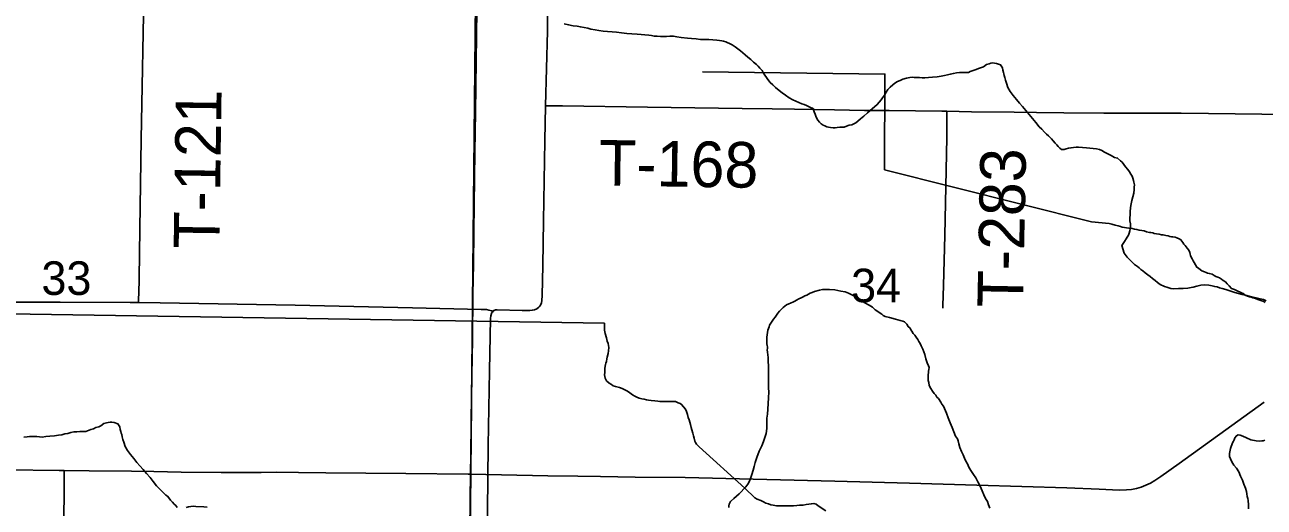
# Model space of a CAD drawing. Extents: x 2.4 to 73.1, y 4.5 to 25.6.
# Drawn here: x 44.236 to 45.008, y 18.697 to 18.998 of the extents above; entities that cross this region are included whole.
import ezdxf

# ---------------------------------------------------------------- set-up
doc = ezdxf.new("R2010")
doc.units = 0
for name, color, linetype in [('GM_X_County_Road', 7, 'Continuous'), ('GM_X_Minor_River', 7, 'Continuous'), ('GM_X_Section', 7, 'Continuous'), ('GM_X_Section_Text', 7, 'Continuous'), ('GM_X_Township_Road', 7, 'Continuous'), ('GM_X_Township_Road_Text', 7, 'Continuous')]:
    doc.layers.add(name, color=color, linetype=linetype)

msp = doc.modelspace()

# ---------------------------------------------------------------- linework, layer by layer
at = {"layer": 'GM_X_County_Road'}
for points in [[(44.56027, 18.94717), (44.56073, 18.97025), (44.56132, 18.99356), (44.56168, 19.01375), (44.56227, 19.04483), (44.56263, 19.06658), (44.56308, 19.09455), (44.56349, 19.12096), (44.56401, 19.15981), (44.56508, 19.22662), (44.56552, 19.25614), (44.56649, 19.3183), (44.56658, 19.3248)], [(44.51344, 18.71764), (44.51364, 18.73033), (44.51411, 18.76763), (44.51463, 18.80181), (44.51494, 18.82978), (44.51537, 18.84843), (44.51553, 18.86863), (44.51618, 18.91835), (44.5165, 18.94321), (44.51742, 19.00693), (44.51805, 19.05043), (44.5181, 19.05821), (44.51838, 19.07219), (44.51859, 19.07529), (44.51908, 19.07836), (44.51945, 19.07987), (44.51992, 19.08135), (44.52012, 19.08187)], [(44.55035, 18.81959), (44.55191, 18.81972), (44.55342, 18.82004), (44.55483, 18.82066), (44.55606, 18.82159), (44.55661, 18.82219), (44.55699, 18.82282), (44.55761, 18.82425), (44.55794, 18.82577), (44.55816, 18.82887), (44.55848, 18.84751), (44.55903, 18.87548), (44.55984, 18.9252), (44.56027, 18.94717)], [(44.51978, 18.31658), (44.52008, 18.34537), (44.52022, 18.37179), (44.5205, 18.39354), (44.52092, 18.43238), (44.52118, 18.44792), (44.5214, 18.46967), (44.52162, 18.48832), (44.52216, 18.51628), (44.52264, 18.54269), (44.52329, 18.60795), (44.52346, 18.62815), (44.52406, 18.69497), (44.52455, 18.73537), (44.52534, 18.78198), (44.52599, 18.81463), (44.52616, 18.81619), (44.52655, 18.8177), (44.52684, 18.81833), (44.52751, 18.81903)], [(44.52751, 18.81903), (44.52792, 18.81948), (44.5286, 18.81981), (44.5291, 18.81993), (44.53014, 18.82004), (44.54568, 18.81967), (44.55035, 18.81959)], [(44.50888, 18.59004), (44.50896, 18.59052), (44.50926, 18.5922), (44.51038, 18.59988), (44.51118, 18.60761), (44.51179, 18.61691), (44.51226, 18.63089), (44.51265, 18.65265), (44.51297, 18.68216), (44.51319, 18.70236), (44.51344, 18.71764)]]:
    msp.add_lwpolyline(points, dxfattribs=at)
at = {"layer": 'GM_X_Minor_River'}
for points in [[(44.5717, 18.99821), (44.57454, 18.99758), (44.57737, 18.99694), (44.57984, 18.9967), (44.58192, 18.99627), (44.58419, 18.99584), (44.58646, 18.99541), (44.58835, 18.9948), (44.591, 18.99436), (44.59347, 18.99411), (44.59612, 18.99367), (44.59877, 18.99342), (44.60162, 18.99317), (44.60428, 18.99292), (44.6075, 18.99266), (44.61072, 18.9922), (44.61395, 18.99194), (44.61717, 18.99168), (44.62458, 18.99113), (44.62609, 18.99091), (44.62779, 18.99049), (44.62969, 18.99045), (44.63178, 18.99021), (44.63349, 18.99036), (44.63558, 18.99031), (44.63749, 18.99046), (44.63977, 18.99041), (44.64204, 18.99017), (44.64469, 18.98973), (44.64849, 18.98926), (44.65114, 18.98901), (44.65399, 18.98876), (44.65664, 18.98851), (44.6593, 18.98845), (44.66177, 18.98839), (44.66443, 18.98815), (44.6669, 18.98809), (44.6686, 18.98786), (44.66993, 18.98764), (44.67107, 18.98743), (44.67239, 18.98702), (44.67333, 18.98662), (44.67483, 18.98582), (44.67634, 18.98503), (44.67821, 18.98385), (44.67989, 18.98267), (44.68157, 18.9813), (44.68307, 18.98013), (44.68456, 18.97877), (44.68624, 18.9774), (44.68792, 18.97603), (44.68959, 18.97428), (44.69146, 18.97291), (44.69257, 18.97175), (44.69369, 18.97058), (44.69498, 18.96903), (44.6959, 18.9675), (44.69682, 18.96614), (44.69774, 18.96479), (44.69866, 18.96344), (44.70014, 18.9617), (44.70163, 18.96015), (44.7033, 18.95859), (44.70573, 18.95664), (44.7076, 18.95527), (44.70966, 18.9537), (44.7119, 18.95213), (44.71415, 18.95075), (44.7198, 18.94834), (44.72131, 18.94793), (44.72263, 18.94733)], [(44.72263, 18.94733), (44.72394, 18.94673), (44.72563, 18.94574), (44.72658, 18.94553), (44.72713, 18.94457), (44.72748, 18.94342), (44.72802, 18.94189), (44.72856, 18.94074), (44.72892, 18.93959), (44.72983, 18.93805), (44.73076, 18.93689), (44.73188, 18.93592), (44.733, 18.93513), (44.73412, 18.93454), (44.73525, 18.93394), (44.73639, 18.93373), (44.73771, 18.93351), (44.73923, 18.93347), (44.74056, 18.93344), (44.74171, 18.93361), (44.74342, 18.93376), (44.74609, 18.93389), (44.74762, 18.93442), (44.74934, 18.93495), (44.75087, 18.9353), (44.75183, 18.93566), (44.75337, 18.93657), (44.75472, 18.93749), (44.75628, 18.93898), (44.75841, 18.94064), (44.76073, 18.94268), (44.76674, 18.94786), (44.76792, 18.94935), (44.76909, 18.95084), (44.77007, 18.95215), (44.77125, 18.95364), (44.77224, 18.95552), (44.77342, 18.9572), (44.77478, 18.95869), (44.77634, 18.96018), (44.77769, 18.9611), (44.77942, 18.9622), (44.78096, 18.96292), (44.78269, 18.96364), (44.78498, 18.96435), (44.78708, 18.96468), (44.78842, 18.96484), (44.78975, 18.96481), (44.79127, 18.96478), (44.79298, 18.96474), (44.79468, 18.96451), (44.79639, 18.96447), (44.79868, 18.9648), (44.80116, 18.96494), (44.80401, 18.96525), (44.80649, 18.96558), (44.80859, 18.96591), (44.8105, 18.96644), (44.81222, 18.96678), (44.81414, 18.9673), (44.81605, 18.96764), (44.81795, 18.96779), (44.81985, 18.96794), (44.82175, 18.96789), (44.82346, 18.96785), (44.82462, 18.9684), (44.82653, 18.96911), (44.82826, 18.96965), (44.82979, 18.97037), (44.83171, 18.9709), (44.83286, 18.97144), (44.83479, 18.97292), (44.83632, 18.97326), (44.83747, 18.97362), (44.83862, 18.97378), (44.83976, 18.97376), (44.84108, 18.97354), (44.84353, 18.97272), (44.84463, 18.9708), (44.84498, 18.96927), (44.84533, 18.96793), (44.8455, 18.96698), (44.84585, 18.96602), (44.8462, 18.96468), (44.84655, 18.96297), (44.84727, 18.96124), (44.84797, 18.95857), (44.84943, 18.95606), (44.85128, 18.95355), (44.8535, 18.95103), (44.85535, 18.94871), (44.8572, 18.94658), (44.85924, 18.94426), (44.86127, 18.94174), (44.8635, 18.93922), (44.86553, 18.93671), (44.86756, 18.934), (44.86924, 18.93245), (44.87091, 18.9307), (44.87221, 18.92934), (44.87333, 18.92837)], [(44.65786, 18.96832), (44.77151, 18.96691), (44.77129, 18.90728), (44.90021, 18.87475)], [(44.87333, 18.92837), (44.87426, 18.92759), (44.87519, 18.92662), (44.8763, 18.92526), (44.87741, 18.92391), (44.87853, 18.92274), (44.87945, 18.92177), (44.88038, 18.92061), (44.8815, 18.91983), (44.88302, 18.91979), (44.88436, 18.92033), (44.88589, 18.92068), (44.88742, 18.92102), (44.88895, 18.92118), (44.89066, 18.92133), (44.89199, 18.9213), (44.89693, 18.921), (44.89901, 18.92076), (44.9011, 18.92052), (44.90318, 18.92029), (44.90507, 18.91987), (44.90658, 18.91926), (44.90827, 18.91827), (44.91033, 18.91709), (44.9124, 18.91609), (44.91447, 18.91491), (44.91636, 18.91448), (44.91822, 18.91292), (44.91915, 18.91195), (44.92026, 18.9106), (44.92137, 18.90905), (44.92266, 18.9075), (44.92377, 18.90596), (44.92469, 18.90442), (44.92542, 18.90326), (44.92577, 18.90212), (44.92631, 18.90059), (44.92648, 18.89963), (44.92682, 18.89791), (44.92679, 18.8964), (44.92675, 18.89488), (44.92651, 18.8926), (44.92589, 18.89034), (44.92527, 18.88807), (44.92484, 18.88599), (44.92441, 18.88372), (44.92416, 18.88107), (44.92412, 18.87917), (44.92407, 18.87727), (44.92403, 18.87537), (44.92437, 18.87347), (44.92433, 18.87176), (44.9243, 18.87043), (44.92408, 18.8693), (44.92367, 18.86779), (44.92307, 18.86647), (44.92228, 18.86516), (44.92169, 18.86422), (44.9207, 18.86253), (44.91991, 18.86122), (44.91912, 18.8601), (44.92054, 18.85532), (44.92238, 18.85281), (44.92461, 18.85048), (44.92684, 18.84815), (44.92871, 18.84697), (44.92983, 18.84618), (44.93076, 18.84521), (44.93207, 18.84423), (44.93357, 18.84306), (44.93525, 18.84188), (44.93675, 18.84071), (44.93805, 18.83954), (44.93973, 18.83817), (44.94123, 18.837), (44.94291, 18.83582), (44.94554, 18.83444), (44.94705, 18.83402), (44.94837, 18.83361), (44.9495, 18.83321), (44.95121, 18.83317), (44.95426, 18.83329), (44.9573, 18.83322), (44.96016, 18.83354), (44.96226, 18.83387), (44.9634, 18.83403), (44.9657, 18.83474), (44.96818, 18.83526), (44.97066, 18.83558), (44.97312, 18.83534), (44.97521, 18.83491), (44.97691, 18.83449), (44.97842, 18.83427), (44.97993, 18.83366), (44.98144, 18.83325), (44.98371, 18.83263), (44.98635, 18.83181), (44.98937, 18.83079), (44.99391, 18.82955), (44.99693, 18.82891), (44.99976, 18.82809)], [(44.90021, 18.87475), (44.9111, 18.87385), (44.91282, 18.87328), (44.91491, 18.8727), (44.91681, 18.87232), (44.91814, 18.87194), (44.91928, 18.87155), (44.92061, 18.87136), (44.92194, 18.87116), (44.92346, 18.87097), (44.92536, 18.87058), (44.92688, 18.8702), (44.9284, 18.87001), (44.92973, 18.86962), (44.93144, 18.86943), (44.93296, 18.86923), (44.93429, 18.86866), (44.93619, 18.86827), (44.93714, 18.86808), (44.93828, 18.86789), (44.93923, 18.8675), (44.94056, 18.86731), (44.94228, 18.86711), (44.9438, 18.86673), (44.94475, 18.86673), (44.94646, 18.86634), (44.94779, 18.86615), (44.94893, 18.86577), (44.94988, 18.86557), (44.95083, 18.86538), (44.95216, 18.86519), (44.9533, 18.8648), (44.95463, 18.86423), (44.95577, 18.86366), (44.95691, 18.86194), (44.95766, 18.86099), (44.95842, 18.86004), (44.95975, 18.85851), (44.9607, 18.85718), (44.96127, 18.85566), (44.96165, 18.85471), (44.96184, 18.85376), (44.96221, 18.8528), (44.96278, 18.85185), (44.96335, 18.85052), (44.96411, 18.84938), (44.96487, 18.84805), (44.96581, 18.84652), (44.96676, 18.84595), (44.9679, 18.845), (44.96885, 18.84423), (44.97056, 18.84366), (44.97151, 18.84328), (44.97246, 18.84289), (44.97341, 18.8427), (44.97531, 18.84212), (44.97645, 18.84136), (44.97759, 18.84079), (44.97873, 18.8404), (44.97987, 18.83983), (44.98101, 18.83907), (44.98215, 18.8383), (44.98348, 18.83735), (44.98462, 18.83621), (44.98595, 18.83487), (44.98728, 18.83335), (44.98917, 18.83258), (44.99032, 18.83201), (44.99355, 18.83067), (44.9945, 18.8301), (44.99582, 18.82914), (44.99734, 18.82857), (44.99848, 18.82799), (44.99962, 18.8278), (45.00057, 18.82742), (45.00228, 18.82703), (45.00362, 18.82646), (45.00494, 18.82608), (45.00628, 18.8255), (45.00742, 18.82512), (45.00837, 18.82455)], [(44.67463, 18.69883), (44.67543, 18.70052), (44.67737, 18.70238), (44.67912, 18.70386), (44.68086, 18.70534), (44.68495, 18.70962), (44.68613, 18.7113), (44.68712, 18.71318), (44.68793, 18.71544), (44.68874, 18.71751), (44.68937, 18.72016), (44.69018, 18.72242), (44.69081, 18.72487), (44.69183, 18.72808), (44.69325, 18.73184), (44.69484, 18.73523), (44.69586, 18.73805), (44.69688, 18.74107), (44.69749, 18.74296), (44.69771, 18.74447), (44.69794, 18.74617), (44.69798, 18.74788), (44.69803, 18.74997), (44.69808, 18.75244), (44.69833, 18.75509), (44.69859, 18.75812), (44.69886, 18.76154), (44.69894, 18.76514), (44.69921, 18.76894), (44.69908, 18.77122), (44.69894, 18.77369), (44.69899, 18.77597), (44.69905, 18.77844), (44.69911, 18.7811), (44.69897, 18.78338), (44.69902, 18.78547), (44.69887, 18.78737), (44.6989, 18.78889), (44.69874, 18.79022), (44.69859, 18.79193), (44.69844, 18.79365), (44.69828, 18.79498), (44.6983, 18.79593), (44.69832, 18.79688), (44.69815, 18.79783), (44.69799, 18.79879), (44.69802, 18.80011), (44.69805, 18.80144), (44.69808, 18.80296), (44.69811, 18.80448), (44.69833, 18.80581), (44.69856, 18.80732), (44.69896, 18.80845), (44.69937, 18.80939), (44.69958, 18.81053), (44.70135, 18.81296), (44.70214, 18.81427), (44.70311, 18.81538), (44.70409, 18.81669), (44.70488, 18.818), (44.70586, 18.81912), (44.70703, 18.82042), (44.70819, 18.82154), (44.70916, 18.82228), (44.71032, 18.82301), (44.71167, 18.82374), (44.71281, 18.82409), (44.71455, 18.825), (44.7155, 18.82536), (44.71647, 18.8261), (44.71801, 18.82683), (44.71935, 18.82737), (44.72051, 18.8281), (44.72166, 18.82864), (44.72281, 18.82919), (44.72493, 18.83028), (44.72627, 18.83082), (44.72762, 18.83136), (44.73068, 18.83224), (44.73258, 18.83258), (44.73487, 18.83271), (44.73696, 18.83267), (44.74038, 18.8324), (44.74227, 18.83198), (44.74416, 18.83156), (44.74681, 18.83112), (44.74888, 18.83031), (44.75095, 18.82931), (44.7534, 18.82812), (44.75583, 18.82636), (44.75864, 18.82458), (44.76164, 18.823), (44.7637, 18.82162), (44.76538, 18.82006), (44.7695, 18.81731), (44.77043, 18.81653), (44.77175, 18.81574), (44.7744, 18.8153), (44.77818, 18.81427), (44.78101, 18.81344), (44.78271, 18.81284)], [(43.5373, 18.82828), (44.59696, 18.81169)], [(44.99976, 18.82809), (45.0026, 18.82745), (45.00506, 18.82683), (45.00714, 18.8264), (45.00883, 18.82561)], [(44.59696, 18.81169), (44.59685, 18.80733), (44.59738, 18.80523), (44.59808, 18.80255), (44.5986, 18.80045), (44.59914, 18.79911), (44.59949, 18.79777), (44.59966, 18.79663), (44.59941, 18.79436), (44.59919, 18.79284), (44.59857, 18.79058), (44.59835, 18.78944), (44.59812, 18.78774), (44.59772, 18.7868), (44.59751, 18.78585), (44.5973, 18.78491), (44.59708, 18.78339), (44.59705, 18.78225), (44.59702, 18.78092), (44.59699, 18.77959), (44.59716, 18.77845), (44.59732, 18.7775), (44.59824, 18.77577), (44.59973, 18.7744), (44.60122, 18.77342), (44.60235, 18.77264), (44.60367, 18.77223), (44.60461, 18.77202), (44.60632, 18.7716), (44.60782, 18.77099), (44.60952, 18.7702), (44.61121, 18.7694), (44.6127, 18.76822), (44.61439, 18.76705), (44.6157, 18.76626), (44.61702, 18.76566), (44.61852, 18.76505), (44.62023, 18.76464), (44.62155, 18.76442), (44.62306, 18.764), (44.62439, 18.76378), (44.62591, 18.76356), (44.62818, 18.76332), (44.63008, 18.76309), (44.6314, 18.76287), (44.63292, 18.76283), (44.63464, 18.76298), (44.63616, 18.76295), (44.63749, 18.76292), (44.63863, 18.76289), (44.63996, 18.76286), (44.6411, 18.76284), (44.64279, 18.76204), (44.64392, 18.76163), (44.64486, 18.76104), (44.64726, 18.75814), (44.64799, 18.7566), (44.64852, 18.75469), (44.64905, 18.75297), (44.64958, 18.75144), (44.65012, 18.7501), (44.65047, 18.74857), (44.65081, 18.74666), (44.65134, 18.74513), (44.65187, 18.74322), (44.6524, 18.7415), (44.65275, 18.73997), (44.65309, 18.73826), (44.65364, 18.73729), (44.65419, 18.73633), (44.65586, 18.73459), (44.68421, 18.70884)], [(44.78271, 18.81284), (44.78365, 18.81243), (44.78514, 18.81107), (44.78605, 18.80953), (44.78717, 18.80856), (44.78772, 18.80759), (44.78827, 18.80663), (44.78919, 18.80528), (44.79011, 18.80412), (44.79104, 18.80296), (44.79196, 18.80161), (44.79269, 18.80027), (44.79342, 18.79892), (44.79415, 18.79757), (44.79505, 18.79546), (44.79577, 18.79374), (44.79631, 18.79221), (44.79701, 18.78953), (44.7979, 18.78704), (44.79862, 18.78513), (44.79898, 18.78398), (44.79895, 18.78284), (44.79873, 18.78171), (44.79871, 18.78076), (44.7985, 18.77962), (44.79846, 18.7781), (44.79844, 18.77715), (44.79842, 18.77601), (44.79877, 18.77468), (44.7991, 18.77277), (44.80001, 18.77104), (44.80112, 18.7693), (44.80223, 18.76795), (44.80315, 18.76679), (44.80389, 18.76563), (44.80481, 18.76466), (44.80629, 18.76254), (44.80702, 18.7612), (44.80794, 18.76003), (44.80993, 18.75562), (44.81082, 18.75275), (44.81208, 18.7495), (44.81334, 18.74662), (44.81442, 18.74394), (44.8155, 18.74125), (44.81661, 18.73971), (44.81715, 18.73837), (44.81749, 18.73646), (44.81819, 18.73416), (44.81928, 18.73167), (44.82018, 18.72956), (44.82109, 18.72764), (44.82181, 18.72572), (44.82291, 18.72399), (44.82382, 18.72207), (44.8251, 18.71995), (44.82675, 18.71745), (44.82803, 18.71533), (44.82931, 18.71283), (44.83077, 18.71014), (44.83204, 18.70726), (44.83312, 18.70477), (44.83421, 18.70246), (44.83531, 18.70054), (44.83602, 18.69843), (44.83673, 18.69633)], [(44.23543, 18.74061), (44.23753, 18.74094), (44.23886, 18.7411), (44.24019, 18.74107), (44.24171, 18.74104), (44.24342, 18.741), (44.24513, 18.74077), (44.24684, 18.74073), (44.24913, 18.74106), (44.2516, 18.74119), (44.25446, 18.74151), (44.25694, 18.74183), (44.25904, 18.74216), (44.26095, 18.74269), (44.26267, 18.74303), (44.26458, 18.74356), (44.26649, 18.7439), (44.26839, 18.74404), (44.2703, 18.74419), (44.2722, 18.74415), (44.27391, 18.74411), (44.27506, 18.74465), (44.27698, 18.74537), (44.2787, 18.7459), (44.28024, 18.74663), (44.28215, 18.74715), (44.2833, 18.7477), (44.28524, 18.74917), (44.28677, 18.74952), (44.28792, 18.74987), (44.28906, 18.75004), (44.2902, 18.75001), (44.29153, 18.74979), (44.29398, 18.74898), (44.29508, 18.74705), (44.29542, 18.74553), (44.29577, 18.74419), (44.29594, 18.74323), (44.2963, 18.74228), (44.29665, 18.74094), (44.29699, 18.73922), (44.29771, 18.7375), (44.29841, 18.73482), (44.29988, 18.73232), (44.30172, 18.72981), (44.30394, 18.72729), (44.30579, 18.72497), (44.30765, 18.72284), (44.30968, 18.72051), (44.31172, 18.718), (44.31394, 18.71548), (44.31598, 18.71296), (44.31801, 18.71026), (44.31968, 18.7087), (44.32135, 18.70696), (44.32265, 18.7056), (44.32377, 18.70462)], [(44.99793, 18.69612), (44.99797, 18.69783), (44.99782, 18.69936), (44.99765, 18.70031), (44.99767, 18.70126), (44.9975, 18.7024), (44.99715, 18.70374), (44.99681, 18.70527), (44.99665, 18.70679), (44.99594, 18.70889), (44.99504, 18.71138), (44.99415, 18.71387), (44.99288, 18.71637), (44.9918, 18.71905), (44.99033, 18.72137), (44.98885, 18.7233), (44.98756, 18.72523), (44.98666, 18.72715), (44.98612, 18.72868), (44.98597, 18.73039), (44.98618, 18.73153), (44.98661, 18.73361), (44.98802, 18.73718), (44.98861, 18.73812), (44.98901, 18.73906), (44.98942, 18.74019), (44.9904, 18.7415), (44.99155, 18.74204), (44.99269, 18.74183), (44.99439, 18.74122), (44.99664, 18.74022), (44.99928, 18.73902), (45.00269, 18.73837), (45.00477, 18.73814), (45.00611, 18.7383), (45.00706, 18.73846), (45.00802, 18.73882)], [(44.7348, 18.69482), (44.72993, 18.69797), (44.72862, 18.69895), (44.7273, 18.69936), (44.72578, 18.6992), (44.72406, 18.69886), (44.72254, 18.69871), (44.72063, 18.69837), (44.71834, 18.69823), (44.71663, 18.69808), (44.71453, 18.69794), (44.71301, 18.69797), (44.71073, 18.69783), (44.70845, 18.69788), (44.70617, 18.69793), (44.70408, 18.69798), (44.70199, 18.69822), (44.70048, 18.69844), (44.69897, 18.69905), (44.69746, 18.69965), (44.69596, 18.70044), (44.69427, 18.70124), (44.692, 18.70205), (44.6905, 18.70285), (44.6842, 18.70883)], [(44.32377, 18.70462), (44.32471, 18.70384), (44.32564, 18.70287), (44.32674, 18.70152), (44.32785, 18.70016), (44.32897, 18.699), (44.3299, 18.69803), (44.33082, 18.69687)], [(44.6744, 18.69675), (44.67442, 18.69789), (44.67463, 18.69883)], [(44.33634, 18.69693), (44.33786, 18.69728), (44.33939, 18.69743), (44.3411, 18.69758), (44.34243, 18.69755), (44.34737, 18.69725), (44.34946, 18.69702)]]:
    msp.add_lwpolyline(points, dxfattribs=at)
at = {"layer": 'GM_X_Section'}
for points in [[(44.01453, 19.09983), (44.51738, 19.09589), (44.51251, 18.59383), (44.48579, 18.59368), (44.00623, 18.5965)], [(44.51738, 19.09589), (45.02451, 19.08892), (45.01202, 18.58665), (44.99762, 18.58677), (44.51251, 18.59383)]]:
    msp.add_lwpolyline(points, close=True, dxfattribs=at)
at = {"layer": 'GM_X_Township_Road'}
for points in [[(44.30668, 18.82454), (44.30682, 18.82704), (44.307, 18.83014), (44.30721, 18.83945), (44.30755, 18.87051), (44.30846, 18.9264), (44.31026, 19.02576), (44.31078, 19.05681), (44.31151, 19.09252), (44.31225, 19.12667), (44.31258, 19.15151), (44.3134, 19.19343), (44.31375, 19.21361), (44.31437, 19.24777), (44.31531, 19.29434), (44.31586, 19.31452), (44.31592, 19.32298), (44.31594, 19.32483)], [(44.56027, 18.94717), (44.563, 18.94713), (44.57076, 18.94702), (44.62358, 18.94628), (44.6826, 18.94545), (44.70124, 18.94518), (44.71522, 18.94495), (44.74007, 18.94463), (44.75871, 18.94427), (44.77424, 18.94413), (44.80686, 18.94371), (44.81003, 18.94366)], [(44.80766, 18.821), (44.80764, 18.82256), (44.80797, 18.83506), (44.80873, 18.86631), (44.81001, 18.92726), (44.81003, 18.93977), (44.81003, 18.94366)], [(44.81003, 18.94366), (44.82549, 18.9434), (44.85189, 18.9432), (44.86587, 18.943), (44.88295, 18.94269), (44.9078, 18.94243), (44.93265, 18.94249), (44.94197, 18.94253), (44.95595, 18.94245), (44.97303, 18.94228), (45.02274, 18.94172), (45.06158, 18.9414), (45.06299, 18.94139)], [(44.05442, 18.82518), (44.06561, 18.82513), (44.18808, 18.82465), (44.21452, 18.82472), (44.25806, 18.8247), (44.3016, 18.8246), (44.30668, 18.82454)], [(44.30668, 18.82454), (44.32026, 18.82437), (44.40421, 18.82287), (44.47728, 18.82134), (44.52003, 18.8203), (44.52336, 18.82014), (44.52498, 18.81984), (44.52668, 18.8193), (44.52751, 18.81903)], [(44.51344, 18.71764), (44.56172, 18.71667), (44.58036, 18.71637), (44.59434, 18.71616), (44.61608, 18.71581), (44.64714, 18.71547), (44.74033, 18.71335), (44.78691, 18.71196), (44.82884, 18.71081), (44.85679, 18.71003), (44.88474, 18.70908), (44.90492, 18.70822), (44.91734, 18.70772), (44.92199, 18.70784), (44.92508, 18.70816), (44.92813, 18.70874), (44.93112, 18.70958), (44.93402, 18.7107), (44.93682, 18.71205), (44.93951, 18.71359), (44.9434, 18.71615), (44.95476, 18.72431), (44.97114, 18.73612), (45.00774, 18.7624)], [(44.01072, 18.72342), (44.01344, 18.72338), (44.02121, 18.72327), (44.07402, 18.72253), (44.13305, 18.72171), (44.15169, 18.72144), (44.16566, 18.7212), (44.19052, 18.72088), (44.20915, 18.72052), (44.22468, 18.72039), (44.2573, 18.71996), (44.26048, 18.71991)], [(44.25811, 18.59725), (44.25808, 18.59881), (44.25842, 18.61131), (44.25918, 18.64257), (44.26045, 18.70352), (44.26047, 18.71602), (44.26048, 18.71991)], [(44.26048, 18.71991), (44.27594, 18.71966), (44.30234, 18.71946), (44.31632, 18.71926), (44.33339, 18.71895), (44.35825, 18.71868), (44.3831, 18.71874), (44.39242, 18.71879), (44.40639, 18.71871), (44.42348, 18.71854), (44.47319, 18.71797), (44.51202, 18.71766), (44.51344, 18.71764)]]:
    msp.add_lwpolyline(points, dxfattribs=at)

# ---------------------------------------------------------------- texts
at = {"layer": 'GM_X_Section_Text'}
for s, p in [('33', (44.24631, 18.82929)), ('34', (44.75047, 18.8247))]:
    msp.add_text(s, height=0.020928, rotation=0.00001, dxfattribs=at).set_placement(p)
at = {"layer": 'GM_X_Township_Road_Text'}
for s, rotation, p in [('T-121', 89.15453, (44.35704, 18.85789)), ('T-168', 359.15646, (44.59329, 18.89745)), ('T-283', 88.87128, (44.85746, 18.82119))]:
    msp.add_text(s, height=0.028409, rotation=rotation, dxfattribs=at).set_placement(p)

doc.saveas('drawing.dxf')
